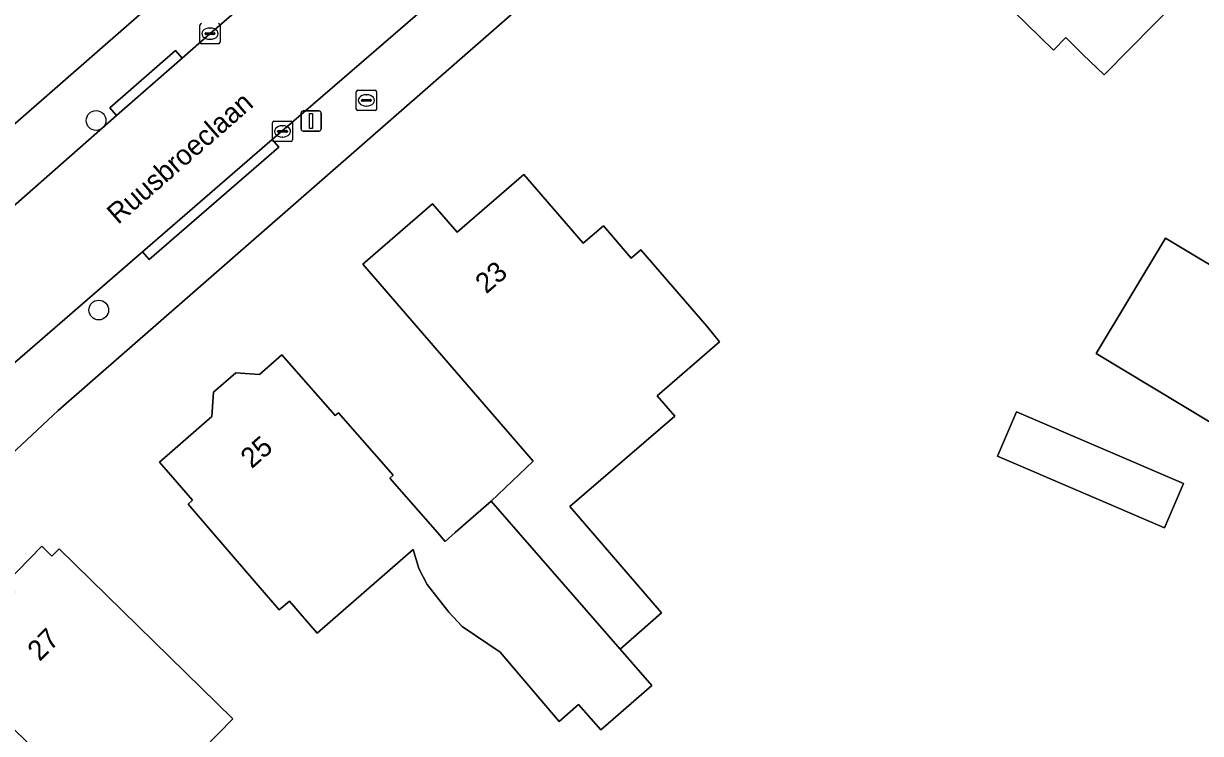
# Model space of a CAD drawing. Extents: x 161347 to 161881, y 382161 to 382804.
# Drawn here: x 161439.4 to 161497.7, y 382240.1 to 382275.2 of the extents above; entities that cross this region are included whole.
import ezdxf

# ---------------------------------------------------------------- set-up
doc = ezdxf.new("R2010")
doc.units = 0
for name, color, linetype in [('IMGEO_Boom', 7, 'Continuous'), ('IMGEO_Brandkraan', 7, 'Continuous'), ('IMGEO_Erf', 7, 'Continuous'), ('IMGEO_Kolk', 7, 'Continuous'), ('IMGEO_Lichtmast', 7, 'Continuous'), ('IMGEO_Openbare_ruimte_label', 7, 'Continuous'), ('IMGEO_Pand', 7, 'Continuous'), ('IMGEO_Pand_nummerreeks', 7, 'Continuous'), ('IMGEO_Rijbaan_lokaal_open', 7, 'Continuous'), ('IMGEO_Voetpad_open', 7, 'Continuous')]:
    doc.layers.add(name, color=color, linetype=linetype)

msp = doc.modelspace()

# ---------------------------------------------------------------- linework, layer by layer
at = {"layer": 'IMGEO_Boom'}
for centre in [(161443.025, 382270.41), (161443.157, 382261.025)]:
    msp.add_circle(centre, 0.489, dxfattribs=at)
at = {"layer": 'IMGEO_Brandkraan'}
for p, q in [((161455.917, 382270.98), (161455.917, 382271.832)), ((161455.992, 382271.906), (161456.844, 382271.906)), ((161456.918, 382271.832), (161456.918, 382270.98)), ((161456.176, 382271.4), (161456.176, 382271.412)), ((161456.614, 382271.363), (161456.216, 382271.363)), ((161456.219, 382271.449), (161456.617, 382271.449)), ((161456.405, 382271.686), (161456.43, 382271.686)), ((161456.66, 382271.412), (161456.66, 382271.4)), ((161456.844, 382270.906), (161455.992, 382270.906)), ((161456.428, 382271.126), (161456.403, 382271.126))]:
    msp.add_line(p, q, dxfattribs=at)
for points in [[(161455.917, 382270.98), (161455.917, 382271.832)], [(161455.992, 382271.906), (161456.844, 382271.906)], [(161456.918, 382271.832), (161456.918, 382270.98)], [(161456.844, 382270.906), (161455.992, 382270.906)]]:
    msp.add_lwpolyline(points, dxfattribs=at)
for centre, radius, start, end in [((161455.994, 382271.83), 0.0765, 91.55205, 178.44795), ((161455.994, 382271.83), 0.0765, 91.55205, 178.44795), ((161456.842, 382271.83), 0.0765, 1.55205, 88.44795), ((161456.842, 382271.83), 0.0765, 1.55205, 88.44795), ((161456.216, 382271.409), 0.0403, 85.87752, 175.75265), ((161456.213, 382271.399), 0.0366, 178.93798, 274.71019), ((161456.617, 382271.406), 0.043, 264.86636, 352.45326), ((161456.621, 382271.411), 0.0386, 1.73085, 96.63898), ((161455.994, 382270.982), 0.0765, 181.55205, 268.44795), ((161455.994, 382270.982), 0.0765, 181.55205, 268.44795), ((161456.842, 382270.982), 0.0765, 271.55205, 358.44795), ((161456.842, 382270.982), 0.0765, 271.55205, 358.44795)]:
    msp.add_arc(centre, radius, start, end, dxfattribs=at)
for centre, major_axis, ratio, start_param, end_param in [((161456.404, 382271.406), (-0.387, 0.002), 0.722429, 4.712389, 7.853982), ((161456.429, 382271.406), (-0.39, 0.002), 0.717154, 1.570796, 4.712389)]:
    msp.add_ellipse(centre, major_axis=major_axis, ratio=ratio, start_param=start_param, end_param=end_param, dxfattribs=at)
at = {"layer": 'IMGEO_Erf'}
for points in [[(161430.356, 382262.72), (161462.576, 382290.867), (161473.855, 382299.824), (161482.817, 382306.734), (161483.463, 382310.577)], [(161515.43, 382277.538), (161511.368, 382280.308), (161507.38, 382283.438), (161503.628, 382286.721), (161500, 382290.141), (161496.366, 382293.828), (161493.141, 382297.37), (161489.742, 382297.254), (161478.663, 382288.406), (161466.13, 382277.891), (161441.144, 382256.043), (161434.673, 382250), (161431.306, 382246.471)], [(161496.697, 382276.474), (161492.964, 382272.671), (161491.92, 382273.681), (161491.07, 382274.515), (161490.458, 382273.891), (161487.129, 382277.158)], [(161438.55, 382247.491), (161440.343, 382249.322), (161440.835, 382248.84), (161441.188, 382249.2), (161449.8, 382240.772), (161446.864, 382237.771)]]:
    msp.add_lwpolyline(points, dxfattribs=at)
for points in [[(161518.48, 382253.4), (161518.347, 382253.309), (161508.536, 382259.205), (161504.984, 382253.294), (161500, 382256.571), (161499.203, 382257.095), (161498.227, 382255.471), (161492.579, 382258.866), (161496.012, 382264.579), (161500, 382262.182), (161501.535, 382261.26), (161506.48, 382269.489), (161504.06, 382270.944), (161506.163, 382274.444), (161508.632, 382272.96), (161509.341, 382274.14), (161514.798, 382270.86), (161515.002, 382271.2), (161516.416, 382270.35), (161516.255, 382270.082), (161524.853, 382264.916), (161520.653, 382257.927), (161521.055, 382257.685)], [(161471.046, 382246.028), (161468.984, 382244.236), (161470.56, 382242.431), (161468.262, 382240.434), (161468.026, 382240.228), (161466.931, 382241.488), (161465.964, 382240.647), (161463.048, 382244.078), (161461.155, 382245.352), (161460.501, 382246.053), (161459.428, 382247.431), (161459.008, 382248.216), (161458.729, 382249.158), (161453.98, 382245.028), (161452.604, 382246.611), (161452.098, 382246.171), (161450.848, 382247.622), (161448.793, 382250), (161447.579, 382251.405), (161447.803, 382251.6), (161446.161, 382253.49), (161448.756, 382255.746), (161448.84, 382256.948), (161449.951, 382257.913), (161451.113, 382257.832), (161452.231, 382258.804), (161454.866, 382255.795), (161455.032, 382255.94), (161457.746, 382252.841), (161457.581, 382252.697), (161459.943, 382250), (161460.322, 382249.567), (161460.817, 382250), (161462.595, 382251.557), (161464.672, 382253.531), (161459.503, 382259.511), (161456.234, 382263.293), (161459.693, 382266.282), (161460.909, 382264.876), (161464.221, 382267.739), (161467.163, 382264.336), (161468.157, 382265.194), (161469.54, 382263.594), (161470.009, 382264), (161473.278, 382260.217), (161473.919, 382259.442), (161470.829, 382256.776), (161471.698, 382255.771), (161466.5, 382251.287)], [(161495.963, 382250.229), (161487.689, 382253.781), (161488.634, 382255.983), (161496.909, 382252.432)]]:
    msp.add_lwpolyline(points, close=True, dxfattribs=at)
at = {"layer": 'IMGEO_Kolk'}
for p, q in [((161448.167, 382274.286), (161448.167, 382275.138)), ((161448.426, 382274.706), (161448.426, 382274.718)), ((161448.469, 382274.755), (161448.867, 382274.755)), ((161448.655, 382274.992), (161448.68, 382274.992)), ((161448.91, 382274.718), (161448.91, 382274.706)), ((161449.168, 382275.138), (161449.168, 382274.286)), ((161449.094, 382274.212), (161448.242, 382274.212)), ((161448.864, 382274.669), (161448.466, 382274.669)), ((161448.678, 382274.432), (161448.653, 382274.432)), ((161451.76, 382269.446), (161451.76, 382270.298)), ((161451.835, 382270.372), (161452.687, 382270.372)), ((161452.248, 382270.152), (161452.273, 382270.152)), ((161452.761, 382270.298), (161452.761, 382269.446)), ((161452.019, 382269.866), (161452.019, 382269.878)), ((161452.457, 382269.829), (161452.059, 382269.829)), ((161452.062, 382269.915), (161452.46, 382269.915)), ((161452.271, 382269.592), (161452.246, 382269.592)), ((161452.503, 382269.878), (161452.503, 382269.866)), ((161452.687, 382269.372), (161451.835, 382269.372))]:
    msp.add_line(p, q, dxfattribs=at)
for points in [[(161448.167, 382274.286), (161448.167, 382275.138)], [(161449.168, 382275.138), (161449.168, 382274.286)], [(161449.094, 382274.212), (161448.242, 382274.212)], [(161451.76, 382269.446), (161451.76, 382270.298)], [(161451.835, 382270.372), (161452.687, 382270.372)], [(161452.761, 382270.298), (161452.761, 382269.446)], [(161452.687, 382269.372), (161451.835, 382269.372)]]:
    msp.add_lwpolyline(points, dxfattribs=at)
for centre, radius, start, end in [((161448.244, 382275.136), 0.0765, 91.55205, 178.44795), ((161448.244, 382275.136), 0.0765, 91.55205, 178.44795), ((161448.466, 382274.715), 0.0403, 85.87752, 175.75265), ((161448.463, 382274.705), 0.0366, 178.93798, 274.71019), ((161448.867, 382274.712), 0.043, 264.86636, 352.45326), ((161448.871, 382274.717), 0.0386, 1.73085, 96.63898), ((161449.092, 382275.136), 0.0765, 1.55205, 88.44795), ((161449.092, 382275.136), 0.0765, 1.55205, 88.44795), ((161448.244, 382274.288), 0.0765, 181.55205, 268.44795), ((161448.244, 382274.288), 0.0765, 181.55205, 268.44795), ((161449.092, 382274.288), 0.0765, 271.55205, 358.44795), ((161449.092, 382274.288), 0.0765, 271.55205, 358.44795), ((161451.837, 382270.296), 0.0765, 91.55205, 178.44795), ((161451.837, 382270.296), 0.0765, 91.55205, 178.44795), ((161452.685, 382270.296), 0.0765, 1.55205, 88.44795), ((161452.685, 382270.296), 0.0765, 1.55205, 88.44795), ((161452.059, 382269.875), 0.0403, 85.87752, 175.75265), ((161452.056, 382269.865), 0.0366, 178.93798, 274.71019), ((161452.46, 382269.872), 0.043, 264.86636, 352.45326), ((161452.464, 382269.877), 0.0386, 1.73085, 96.63898), ((161451.837, 382269.448), 0.0765, 181.55205, 268.44795), ((161451.837, 382269.448), 0.0765, 181.55205, 268.44795), ((161452.685, 382269.448), 0.0765, 271.55205, 358.44795), ((161452.685, 382269.448), 0.0765, 271.55205, 358.44795)]:
    msp.add_arc(centre, radius, start, end, dxfattribs=at)
for centre, major_axis, ratio, start_param, end_param in [((161448.654, 382274.712), (-0.387, 0.002), 0.722429, 4.712389, 7.853982), ((161448.679, 382274.712), (-0.39, 0.002), 0.717154, 1.570796, 4.712389), ((161452.247, 382269.872), (-0.387, 0.002), 0.722429, 4.712389, 7.853982), ((161452.272, 382269.872), (-0.39, 0.002), 0.717154, 1.570796, 4.712389)]:
    msp.add_ellipse(centre, major_axis=major_axis, ratio=ratio, start_param=start_param, end_param=end_param, dxfattribs=at)
at = {"layer": 'IMGEO_Lichtmast'}
for p, q in [((161453.185, 382269.988), (161453.185, 382270.788)), ((161453.185, 382270.788), (161453.185, 382269.988)), ((161453.285, 382270.888), (161454.075, 382270.888)), ((161454.075, 382270.888), (161453.285, 382270.888)), ((161454.175, 382270.788), (161454.175, 382269.988)), ((161454.175, 382269.988), (161454.175, 382270.788)), ((161454.075, 382269.888), (161453.285, 382269.888)), ((161453.285, 382269.888), (161454.075, 382269.888))]:
    msp.add_line(p, q, dxfattribs=at)
msp.add_lwpolyline([(161453.605, 382270.763), (161453.755, 382270.763), (161453.755, 382270.013), (161453.605, 382270.013), (161453.605, 382270.763)], dxfattribs=at)
for centre, start, end in [((161453.285, 382270.788), 90, 180), ((161453.285, 382270.788), 90, 180), ((161454.075, 382270.788), 0, 90), ((161454.075, 382270.788), 360, 90), ((161453.285, 382269.988), 180, 270), ((161453.285, 382269.988), 180, 270), ((161454.075, 382269.988), 270, 0), ((161454.075, 382269.988), 270, 0)]:
    msp.add_arc(centre, 0.1, start, end, dxfattribs=at)
at = {"layer": 'IMGEO_Pand'}
for points in [[(161496.393, 382286.606), (161487.129, 382277.158), (161490.458, 382273.891), (161491.07, 382274.515), (161491.92, 382273.681), (161492.964, 382272.671), (161496.697, 382276.474), (161496.987, 382276.189), (161499.781, 382279.037), (161499.475, 382279.337), (161500, 382279.883), (161501.58, 382281.528), (161500, 382283.073), (161498.889, 382284.159), (161499.12, 382285.056), (161497.815, 382286.337), (161496.92, 382286.088)], [(161518.48, 382253.4), (161521.055, 382257.685), (161520.653, 382257.927), (161524.853, 382264.916), (161516.255, 382270.082), (161516.416, 382270.35), (161515.002, 382271.2), (161514.798, 382270.86), (161509.341, 382274.14), (161508.632, 382272.96), (161506.163, 382274.444), (161504.06, 382270.944), (161506.48, 382269.489), (161501.535, 382261.26), (161500, 382262.182), (161496.012, 382264.579), (161492.579, 382258.866), (161498.227, 382255.471), (161499.203, 382257.095), (161500, 382256.571), (161504.984, 382253.294), (161508.536, 382259.205), (161518.347, 382253.309)], [(161462.595, 382251.557), (161463.93, 382250.024), (161468.984, 382244.236), (161471.046, 382246.028), (161466.5, 382251.287), (161471.698, 382255.771), (161470.829, 382256.776), (161473.919, 382259.442), (161473.278, 382260.217), (161470.009, 382264), (161469.54, 382263.594), (161468.157, 382265.194), (161467.163, 382264.336), (161464.221, 382267.739), (161460.909, 382264.876), (161459.693, 382266.282), (161456.234, 382263.293), (161459.503, 382259.511), (161464.672, 382253.531)], [(161462.595, 382251.557), (161460.817, 382250), (161460.322, 382249.567), (161459.943, 382250), (161457.581, 382252.697), (161457.746, 382252.841), (161455.032, 382255.94), (161454.866, 382255.795), (161452.231, 382258.804), (161451.113, 382257.832), (161449.951, 382257.913), (161448.84, 382256.948), (161448.756, 382255.746), (161446.161, 382253.49), (161447.803, 382251.6), (161447.579, 382251.405), (161448.793, 382250), (161450.848, 382247.622), (161452.098, 382246.171), (161452.604, 382246.611), (161453.98, 382245.028), (161458.729, 382249.158), (161459.008, 382248.216), (161459.428, 382247.431), (161460.501, 382246.053), (161461.155, 382245.352), (161463.048, 382244.078), (161465.964, 382240.647), (161466.931, 382241.488), (161468.026, 382240.228), (161468.262, 382240.434), (161470.56, 382242.431), (161468.984, 382244.236), (161463.93, 382250.024)], [(161487.689, 382253.781), (161495.963, 382250.229), (161496.909, 382252.432), (161488.634, 382255.983)], [(161442.119, 382232.914), (161446.641, 382229.335), (161448.936, 382229.455), (161448.963, 382231.58), (161445.96, 382234.517), (161448.03, 382236.632), (161446.864, 382237.771), (161449.8, 382240.772), (161441.188, 382249.2), (161440.835, 382248.84), (161440.343, 382249.322), (161438.55, 382247.491), (161438.994, 382247.056), (161435.79, 382243.781), (161437.657, 382241.954), (161437.441, 382241.734), (161442.21, 382237.067), (161439.89, 382234.697)]]:
    msp.add_lwpolyline(points, close=True, dxfattribs=at)
at = {"layer": 'IMGEO_Rijbaan_lokaal_open'}
for points in [[(161484.17, 382304.313), (161483.217, 382303.577), (161475.956, 382297.831), (161470.542, 382293.47), (161465.943, 382289.653), (161465.442, 382289.231), (161464.389, 382288.356), (161457.668, 382282.547), (161453.746, 382279.09), (161448.666, 382274.709), (161447.285, 382273.5), (161444.034, 382270.665), (161436.549, 382264.08), (161434.865, 382262.644), (161431.117, 382259.326), (161427.809, 382256.063), (161427.585, 382255.834)], [(161437.449, 382257.041), (161438.498, 382257.995), (161445.33, 382263.909), (161451.744, 382269.472), (161455.325, 382272.559), (161467.155, 382282.783), (161474.03, 382288.594), (161486.884, 382298.805), (161488.639, 382300.196)]]:
    msp.add_lwpolyline(points, dxfattribs=at)
at = {"layer": 'IMGEO_Voetpad_open'}
for points in [[(161485.969, 382311.517), (161485.505, 382312.399), (161483.463, 382310.577), (161482.817, 382306.734), (161473.855, 382299.824), (161462.576, 382290.867), (161430.356, 382262.72)], [(161448.666, 382274.709), (161453.746, 382279.09), (161457.668, 382282.547), (161464.389, 382288.356), (161465.442, 382289.231), (161465.943, 382289.653), (161470.542, 382293.47), (161475.956, 382297.831), (161483.217, 382303.577), (161484.17, 382304.313)], [(161488.639, 382300.196), (161486.884, 382298.805), (161474.03, 382288.594), (161467.155, 382282.783), (161455.325, 382272.559), (161451.744, 382269.472), (161452.071, 382269.095), (161445.657, 382263.532), (161445.33, 382263.909), (161438.498, 382257.995), (161437.449, 382257.041)], [(161431.306, 382246.471), (161434.673, 382250), (161441.144, 382256.043), (161466.13, 382277.891)], [(161421.227, 382248.599), (161422.294, 382249.922), (161422.207, 382250), (161421.922, 382250.255), (161427.213, 382256.167), (161427.585, 382255.834), (161427.809, 382256.063), (161431.117, 382259.326), (161434.865, 382262.644), (161436.549, 382264.08), (161444.034, 382270.665), (161443.706, 382271.041), (161446.957, 382273.876), (161447.285, 382273.5), (161448.666, 382274.709)]]:
    msp.add_lwpolyline(points, dxfattribs=at)
for points in [[(161444.034, 382270.665), (161447.285, 382273.5), (161446.957, 382273.876), (161443.706, 382271.041)], [(161451.744, 382269.472), (161445.33, 382263.909), (161445.657, 382263.532), (161452.071, 382269.095)]]:
    msp.add_lwpolyline(points, close=True, dxfattribs=at)

# ---------------------------------------------------------------- texts
at = {"layer": 'IMGEO_Openbare_ruimte_label'}
msp.add_text('Ruusbroeclaan', height=1, rotation=41.1482, dxfattribs=at).set_placement((161444.111, 382265.229))
at = {"layer": 'IMGEO_Pand_nummerreeks'}
for s, rotation, p in [('23', 40.84043, (161462.355, 382261.791)), ('25', 41.2014, (161450.734, 382253.135)), ('27', 45.11123, (161440.23, 382243.59))]:
    msp.add_text(s, height=1, rotation=rotation, dxfattribs=at).set_placement(p)

doc.saveas('drawing.dxf')
